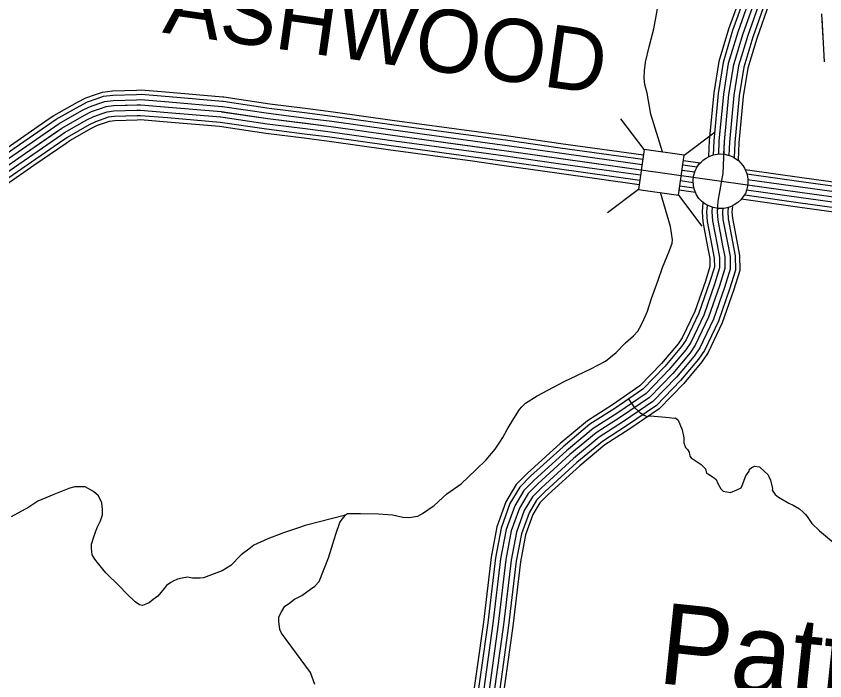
# Model space of a CAD drawing. Extents: x 1551132 to 1791609, y 378168 to 563823.
# Drawn here: x 1612504 to 1617256, y 454976 to 458882 of the extents above; entities that cross this region are included whole.
import ezdxf

# ---------------------------------------------------------------- set-up
doc = ezdxf.new("R2010")
doc.units = 0
for name, color, linetype in [('DESIGN - DRAINAGE - Bridges and Cross Drains Size Text', 7, 'Continuous'), ('DESIGN - ROW - Right-of-Way and Easement Labels', 7, 'Continuous'), ('DESIGN - TRANSPORTATION - Text', 7, 'Continuous'), ('DESIGN - UTILITIES - Cable (Underground) with Text', 7, 'Continuous'), ('SURVEY - CONTOURS - Index with Text', 7, 'Continuous'), ('SURVEY - DRAINAGE - Storm Sewer', 7, 'Continuous'), ('SURVEY - PROPERTY - Owners', 7, 'Continuous'), ('SURVEY - TRANSPORTATION - Roads', 7, 'Continuous'), ('SURVEY - VEGETATION - Features with Text', 7, 'Continuous')]:
    doc.layers.add(name, color=color, linetype=linetype)

msp = doc.modelspace()

# ---------------------------------------------------------------- linework, layer by layer
at = {"layer": 'DESIGN - TRANSPORTATION - Text'}
for points in [[(1616302.76, 458085.323), (1616233.503, 458307.354), (1616212.687, 458429.816), (1616197.162, 458480.084), (1616193.529, 458518.201), (1616195.946, 458560.261), (1616202.454, 458612.304), (1616223.345, 458702.273), (1616250.403, 458808.209), (1616282.102, 458980.238), (1616317.018, 459072.066), (1616343.626, 459131.917), (1616365.592, 459176.96), (1616372.225, 459191.744), (1616385.242, 459222.678), (1616385.192, 459289.813), (1616372.242, 459398.166), (1616311.81, 459704.09)], [(1614259.439, 454954.824), (1614234.106, 455025.234), (1614151.133, 455136.32), (1614064.236, 455255.465), (1614054.444, 455277.615), (1614046.911, 455325.792), (1614047.161, 455351.842), (1614063.469, 455381.735), (1614082.769, 455414.236), (1614103.96, 455429.411), (1614140.234, 455455.095), (1614182.475, 455476.704), (1614232.873, 455514.255), (1614259.914, 455533.256), (1614285.356, 455559.806), (1614338.754, 455699.543), (1614382.128, 455837.38), (1614406.828, 455907.274), (1614419.011, 455925.182), (1614431.202, 455939.641), (1614439.277, 455951.025), (1614451.369, 455958.917), (1614527.433, 455960.133), (1614633.473, 455957.033), (1614715.479, 455952.175), (1614775.378, 455937.525), (1614817.385, 455935.083), (1614837.434, 455938.883), (1614863.509, 455944.625), (1614891.683, 455960.367), (1614960.173, 456005.76), (1615034.905, 456075.128), (1615119.536, 456134.372), (1615204.393, 456215.666), (1615265.016, 456275.159), (1615319.648, 456336.727), (1615346.081, 456378.537), (1615364.364, 456406.404), (1615388.83, 456452.247), (1615427.496, 456517.982), (1615462.02, 456569.733), (1615474.895, 456587.292), (1615496.411, 456607.459), (1615564.884, 456650.835), (1615723.822, 456735.371), (1615876.636, 456807.94), (1615967.158, 456855.108), (1616029.699, 456906.567), (1616084.281, 456962.119), (1616131.596, 457004.262), (1616157.012, 457031.504), (1616167.187, 457049.438), (1616185.554, 457085.322), (1616214.195, 457149.157), (1616236.936, 457223.076), (1616276.01, 457330.895), (1616302.751, 457404.772), (1616343.75, 457504.55), (1616358.191, 457548.493), (1616360.383, 457568.51), (1616349.142, 457646.795), (1616289.552, 457846.142)], [(1616099.239, 456635.127), (1616132.629, 456586.467), (1616168.229, 456553.9), (1616194.028, 456537.5), (1616209.936, 456529.266), (1616231.994, 456532.974), (1616341.941, 456523.449), (1616369.907, 456519.057), (1616377.932, 456520.949), (1616393.782, 456508.699), (1616417.039, 456450.231), (1616426.439, 456403.98), (1616428.047, 456373.879), (1616437.714, 456347.678), (1616449.564, 456335.478), (1616459.363, 456319.302), (1616463.072, 456297.193), (1616470.946, 456287.06), (1616528.478, 456248.176), (1616554.153, 456221.75), (1616559.811, 456195.607), (1616571.769, 456191.432), (1616593.593, 456177.099), (1616607.468, 456166.882), (1616617.368, 456158.723), (1616627.093, 456136.531), (1616644.675, 456104.205), (1616658.5, 456089.98), (1616700.441, 456083.388), (1616738.673, 456098.913), (1616764.839, 456110.589), (1616769.023, 456124.564), (1616791.772, 456180.407), (1616810.147, 456208.225), (1616812.297, 456220.233), (1616826.438, 456230.067), (1616842.546, 456237.867), (1616872.512, 456233.442), (1616900.186, 456207), (1616919.961, 456188.674), (1616925.802, 456176.566), (1616935.527, 456154.373), (1616948.902, 456106.064), (1616946.768, 456096.063), (1616964.468, 456071.763), (1616984.267, 456055.446), (1617043.849, 456020.545), (1617069.707, 456008.161), (1617107.465, 455987.586), (1617129.214, 455967.235), (1617141.064, 455955.043), (1617150.88, 455940.876), (1617178.371, 455900.392), (1617223.845, 455857.657), (1617306.993, 455788.339)], [(1614438.869, 455950.45), (1614202.974, 455887.99), (1614162.517, 455874.239), (1614074.202, 455846.78), (1613983.838, 455811.321), (1613901.473, 455773.795), (1613871.274, 455749.944), (1613826.991, 455716.168), (1613766.509, 455654.433), (1613714.219, 455622.716), (1613605.788, 455581.365), (1613585.747, 455579.498), (1613565.714, 455579.64), (1613539.673, 455579.823), (1613511.732, 455585.448), (1613479.583, 455580.24), (1613451.5, 455574.423), (1613427.384, 455562.556), (1613413.318, 455554.639), (1613387.86, 455536.088), (1613373.027, 455518.821), (1613336.678, 455472.962), (1613308.512, 455453.103), (1613286.362, 455435.211), (1613247.363, 455418.227), (1613228.197, 455423.585), (1613204.256, 455439.794), (1613156.474, 455486.245), (1613106.717, 455536.722), (1613031.06, 455611.44), (1612987.328, 455663.883), (1612967.453, 455690.092), (1612951.595, 455716.268), (1612947.845, 455756.394), (1612947.979, 455778.453), (1612960.112, 455822.696), (1612981.078, 455876.622), (1612999.053, 455917.073), (1613011.027, 455951.524), (1613011.352, 455980.533), (1613007.611, 456022.668), (1612987.836, 456062.91), (1612957.954, 456089.186), (1612910.038, 456115.587), (1612884.005, 456115.762), (1612847.948, 456116.02), (1612813.832, 456106.228), (1612725.467, 456070.752), (1612631.07, 456031.309), (1612578.771, 455997.592), (1612474.24, 455940.165)]]:
    msp.add_lwpolyline(points, dxfattribs=at)
at = {"layer": 'DESIGN - UTILITIES - Cable (Underground) with Text'}
for p, q in [((1617236.012, 458895.728), (1617243.456, 458753.383)), ((1617237.337, 458870.161), (1617250.758, 458614.164))]:
    msp.add_line(p, q, dxfattribs=at)
at = {"layer": 'SURVEY - CONTOURS - Index with Text'}
for points in [[(1616761.266, 459006.189), (1616689.634, 458806.101), (1616632.819, 458616.721), (1616603.061, 458432.116), (1616576.92, 458150.892), (1616572.645, 458057.448)], [(1616845.822, 458982.13), (1616772.991, 458778.692), (1616718.492, 458597.054), (1616690.126, 458421.066), (1616664.451, 458144.825), (1616656.018, 457960.545), (1616627.785, 457794.583), (1616622.96, 457732.514), (1616626.344, 457684.363), (1616652.568, 457543.709), (1616667.601, 457467.341), (1616668.709, 457399.181), (1616637.31, 457297.395), (1616572.761, 457113.881), (1616494.413, 456948.602), (1616463.747, 456902.926), (1616361.924, 456782.056), (1616225.769, 456641.611), (1616055.856, 456525.682), (1615912.31, 456433.447), (1615758.271, 456305.277), (1615569.584, 456133.48), (1615512.702, 456076.137), (1615461.462, 455990.651), (1615413.604, 455857.023), (1615381.33, 455689.11), (1615336.256, 455308.909), (1615260.99, 454766.786)], [(1616786.057, 458999.139), (1616714.075, 458798.067), (1616657.935, 458610.954), (1616628.586, 458428.874), (1616602.586, 458149.117), (1616598.794, 458066.323)], [(1616815.94, 458990.631), (1616743.533, 458788.375), (1616688.209, 458604.004), (1616659.36, 458424.974), (1616633.519, 458146.967), (1616630.06, 458071.39)], [(1616845.822, 458982.13), (1616772.991, 458778.692), (1616718.492, 458597.054), (1616690.126, 458421.066), (1616664.451, 458144.825), (1616661.076, 458071.098)], [(1616875.705, 458973.63), (1616802.448, 458769.008), (1616748.775, 458590.103), (1616720.892, 458417.157), (1616695.384, 458142.683), (1616691.776, 458063.873)], [(1616905.588, 458965.122), (1616831.906, 458759.316), (1616779.049, 458583.153), (1616751.666, 458413.257), (1616726.316, 458140.533), (1616722.25, 458051.606)], [(1616929.412, 458958.346), (1616855.397, 458751.599), (1616803.19, 458577.611), (1616776.199, 458410.14), (1616750.983, 458138.825), (1616746.291, 458036.272)], [(1616539.321, 457788.374), (1616535.004, 457732.839), (1616539.196, 457673.213), (1616566.42, 457527.201), (1616580.028, 457458.082), (1616580.778, 457411.706), (1616553.995, 457324.887), (1616491.538, 457147.316), (1616417.948, 456992.078), (1616393.59, 456955.786), (1616296.817, 456840.916), (1616168.987, 456709.054), (1616007.424, 456598.826), (1615860.352, 456504.332), (1615700.664, 456371.453), (1615508.886, 456196.84), (1615442.937, 456130.363), (1615381.788, 456028.352), (1615328.748, 455880.232), (1615294.599, 455702.569), (1615249.258, 455320.109), (1615174.509, 454781.736)], [(1616563.753, 457770.79), (1616560.795, 457732.748), (1616564.745, 457676.479), (1616591.678, 457532.042), (1616605.702, 457460.799), (1616606.56, 457408.031), (1616578.419, 457316.828), (1616515.354, 457137.515), (1616440.364, 456979.328), (1616414.156, 456940.293), (1616315.9, 456823.657), (1616185.637, 456689.287), (1616021.624, 456577.384), (1615875.585, 456483.548), (1615717.556, 456352.053), (1615526.677, 456178.265), (1615463.395, 456114.463), (1615405.146, 456017.302), (1615353.622, 455873.423), (1615320.023, 455698.627), (1615274.757, 455316.825), (1615199.867, 454777.353)], [(1616593.944, 457759.257), (1616591.878, 457732.631), (1616595.544, 457680.421), (1616622.119, 457537.876), (1616636.651, 457464.066), (1616637.635, 457403.606), (1616607.869, 457307.112), (1616544.053, 457125.698), (1616467.388, 456963.969), (1616438.947, 456921.61), (1616338.916, 456802.857), (1616205.703, 456665.445), (1616038.74, 456551.533), (1615893.952, 456458.497), (1615737.914, 456328.669), (1615548.135, 456155.873), (1615488.044, 456095.304), (1615433.304, 456003.977), (1615383.613, 455865.223), (1615350.681, 455693.869), (1615305.506, 455312.867), (1615230.425, 454772.07)], [(1616624.544, 457752.898), (1616622.96, 457732.514), (1616626.344, 457684.363), (1616652.568, 457543.709), (1616667.601, 457467.341), (1616668.709, 457399.181), (1616637.31, 457297.395), (1616572.761, 457113.881), (1616494.413, 456948.602), (1616463.747, 456902.926), (1616361.924, 456782.056), (1616225.769, 456641.611), (1616055.856, 456525.682), (1615912.31, 456433.447), (1615758.271, 456305.277), (1615569.584, 456133.48), (1615512.702, 456076.137), (1615461.462, 455990.651), (1615413.604, 455857.023), (1615381.33, 455689.11), (1615336.256, 455308.909), (1615260.99, 454766.786)], [(1616655.576, 457752.09), (1616654.043, 457732.398), (1616657.143, 457688.305), (1616683.017, 457549.543), (1616698.55, 457470.616), (1616699.783, 457394.756), (1616666.751, 457287.678), (1616601.469, 457102.064), (1616521.437, 456933.235), (1616488.546, 456884.242), (1616384.932, 456761.255), (1616245.835, 456617.777), (1616072.972, 456499.832), (1615930.667, 456408.396), (1615778.629, 456281.884), (1615591.034, 456111.088), (1615537.36, 456056.97), (1615489.619, 455977.326), (1615443.595, 455848.823), (1615411.979, 455684.352), (1615367.005, 455304.95), (1615291.556, 454761.503)], [(1616687.075, 457757.423), (1616685.125, 457732.281), (1616687.942, 457692.247), (1616713.458, 457555.376), (1616729.499, 457473.883), (1616730.858, 457390.33), (1616696.2, 457277.961), (1616630.168, 457090.248), (1616548.462, 456917.876), (1616513.337, 456865.558), (1616407.948, 456740.455), (1616265.901, 456593.934), (1616090.089, 456473.981), (1615949.034, 456383.345), (1615798.987, 456258.5), (1615612.491, 456088.696), (1615562.009, 456037.811), (1615517.777, 455964.001), (1615473.586, 455840.623), (1615442.637, 455679.593), (1615397.754, 455300.992), (1615322.114, 454756.219)], [(1616712.342, 457763.423), (1616709.908, 457732.189), (1616712.5, 457695.388), (1616737.732, 457560.035), (1616754.182, 457476.491), (1616755.64, 457386.797), (1616719.674, 457270.211), (1616653.059, 457080.831), (1616570.003, 456905.626), (1616533.104, 456850.666), (1616426.289, 456723.871), (1616281.909, 456574.934), (1616103.738, 456453.372), (1615963.675, 456363.37), (1615815.22, 456239.85), (1615629.591, 456070.845), (1615581.667, 456022.527), (1615540.226, 455953.384), (1615497.494, 455834.081), (1615467.078, 455675.802), (1615422.262, 455297.842), (1615346.488, 454752.011)]]:
    msp.add_lwpolyline(points, dxfattribs=at)
at = {"layer": 'SURVEY - DRAINAGE - Storm Sewer'}
for p, q in [((1616194.056, 458098.034), (1616057.368, 458279.423)), ((1616429.349, 458064.974), (1616610.738, 458201.67)), ((1616160.995, 457862.758), (1615979.607, 457726.053)), ((1616396.238, 457829.689), (1616532.943, 457648.309))]:
    msp.add_line(p, q, dxfattribs=at)
msp.add_lwpolyline([(1616160.995, 457862.758), (1616396.288, 457829.689), (1616429.349, 458064.974), (1616194.056, 458098.034)], close=True, dxfattribs=at)
at = {"layer": 'SURVEY - PROPERTY - Owners'}
msp.add_lwpolyline([(1612394.268, 457963.051), (1612559.423, 458078.021), (1612772.893, 458224.675), (1612905.69, 458299.802), (1612947.93, 458321.519), (1613000.154, 458339.145), (1613032.295, 458350.912), (1613076.419, 458356.578), (1613236.74, 458361.304), (1613398.928, 458347.97), (1613709.279, 458321.411), (1613983.456, 458281.119), (1614355.764, 458234.009), (1614702.014, 458185.117), (1615384.523, 458091.406), (1616649.376, 457913.361)], dxfattribs=at)
at = {"layer": 'SURVEY - TRANSPORTATION - Roads'}
for points in [[(1612699.053, 458280.376), (1612726.385, 458299.143), (1612864.024, 458377.012), (1612913.664, 458402.53), (1612971.046, 458421.905), (1613011.371, 458436.664), (1613069.527, 458444.131), (1613210.533, 458448.281)], [(1613210.499, 458448.281), (1613239.04, 458449.131), (1613406.261, 458435.381), (1613719.421, 458408.58), (1613724.162, 458407.88)], [(1612713.611, 458259.176), (1612740.018, 458277.309), (1612876.24, 458354.378), (1612923.706, 458378.779), (1612979.58, 458397.638), (1613017.504, 458411.521), (1613071.544, 458418.463), (1613211.291, 458422.58)], [(1612731.16, 458233.617), (1612756.451, 458250.992), (1612890.965, 458327.086), (1612935.822, 458350.153), (1612989.871, 458368.395), (1613024.903, 458381.221), (1613073.986, 458387.521), (1613212.207, 458391.588)], [(1613211.266, 458422.58), (1613238.365, 458423.38), (1613404.111, 458409.755), (1613716.446, 458383.029), (1613720.412, 458382.438)], [(1613212.182, 458391.588), (1613237.557, 458392.346), (1613401.52, 458378.863), (1613712.862, 458352.22), (1613715.896, 458351.77)], [(1613724.104, 458407.888), (1613995.339, 458368.029), (1614217.65, 458339.904)], [(1612394.268, 457963.051), (1612559.423, 458078.021), (1612772.893, 458224.675), (1612905.69, 458299.802), (1612947.93, 458321.519), (1613000.154, 458339.145), (1613032.295, 458350.912), (1613076.419, 458356.578), (1613236.74, 458361.304), (1613398.928, 458347.97), (1613709.279, 458321.411), (1613983.456, 458281.119), (1614355.764, 458234.009), (1614702.014, 458185.117), (1615384.523, 458091.406), (1616649.376, 457913.361)], [(1612748.71, 458208.066), (1612772.893, 458224.675), (1612905.69, 458299.802), (1612947.93, 458321.519), (1613000.154, 458339.145), (1613032.295, 458350.912), (1613076.419, 458356.578), (1613213.116, 458360.604)], [(1613213.099, 458360.604), (1613236.74, 458361.304), (1613398.928, 458347.97), (1613709.279, 458321.411), (1613711.371, 458321.103)], [(1613715.862, 458351.77), (1613987.656, 458311.836), (1614210.534, 458283.636)], [(1613720.37, 458382.446), (1613991.856, 458342.554), (1614214.426, 458314.386)], [(1612766.259, 458182.515), (1612789.334, 458198.357), (1612920.414, 458272.518), (1612960.038, 458292.885), (1613010.437, 458309.894), (1613039.686, 458320.602), (1613078.852, 458325.636), (1613214.024, 458329.619)], [(1612783.809, 458156.956), (1612805.767, 458172.04), (1612935.139, 458245.225), (1612972.155, 458264.259), (1613020.729, 458280.651), (1613047.086, 458290.302), (1613081.294, 458294.693), (1613214.941, 458298.627)], [(1613214.016, 458329.619), (1613235.924, 458330.261), (1613396.336, 458317.078), (1613705.696, 458290.602), (1613706.846, 458290.435)], [(1613214.932, 458298.627), (1613235.115, 458299.227), (1613393.745, 458286.185), (1613702.113, 458259.793), (1613702.329, 458259.768)], [(1613711.354, 458321.103), (1613983.456, 458281.119), (1614206.642, 458252.876)], [(1614214.409, 458314.395), (1614363.989, 458295.461), (1614710.655, 458246.51)], [(1614217.642, 458339.912), (1614367.405, 458320.953), (1614714.255, 458271.977)], [(1612286.412, 457991.943), (1612342.936, 458034.195), (1612509.532, 458150.173), (1612699.061, 458280.376)], [(1612301.812, 457971.343), (1612357.986, 458013.336), (1612524.157, 458129.014), (1612713.619, 458259.176)], [(1612797.8, 458136.581), (1612818.875, 458151.056), (1612946.88, 458223.467), (1612981.804, 458241.425), (1613028.928, 458257.334), (1613052.978, 458266.134), (1613083.235, 458270.026), (1613215.666, 458273.926)], [(1613215.666, 458273.926), (1613234.465, 458274.476), (1613391.678, 458261.551), (1613699.246, 458235.234)], [(1613702.338, 458259.76), (1613975.056, 458219.684), (1614198.859, 458191.366)], [(1613706.846, 458290.435), (1613979.256, 458250.401), (1614202.751, 458222.117)], [(1614206.626, 458252.885), (1614355.764, 458234.009), (1614701.989, 458185.117)], [(1614210.517, 458283.644), (1614359.88, 458264.735), (1614706.322, 458215.809)], [(1614710.406, 458246.552), (1615205.744, 458178.533)], [(1614713.905, 458272.027), (1615209.244, 458204.009)], [(1612320.37, 457946.517), (1612376.127, 457988.193), (1612541.79, 458103.521), (1612731.177, 458233.625)], [(1612338.928, 457921.683), (1612394.268, 457963.051), (1612559.423, 458078.021), (1612748.727, 458208.074)], [(1613698.746, 458235.309), (1613971.706, 458195.191), (1614195.759, 458166.841)], [(1614202.734, 458222.126), (1614351.647, 458203.284), (1614697.656, 458154.424)], [(1614706.189, 458215.834), (1615201.527, 458147.816)], [(1615209.227, 458204.017), (1615396.606, 458178.292), (1615704.715, 458134.916)], [(1612357.486, 457896.849), (1612412.409, 457937.909), (1612577.055, 458052.52), (1612766.276, 458182.524)], [(1612376.043, 457872.024), (1612430.551, 457912.766), (1612594.688, 458027.028), (1612783.834, 458156.973)], [(1614195.734, 458166.849), (1614344.256, 458148.057), (1614689.864, 458099.248)], [(1614198.842, 458191.375), (1614347.539, 458172.558), (1614693.322, 458123.723)], [(1614697.756, 458154.416), (1615193.094, 458086.398)], [(1614701.972, 458185.125), (1614702.014, 458185.117), (1615197.311, 458117.107)], [(1615205.727, 458178.542), (1615393.064, 458152.816), (1615701.132, 458109.449)], [(1612390.843, 457852.223), (1612445.008, 457892.716), (1612608.746, 458006.694), (1612797.825, 458136.598)], [(1614693.539, 458123.698), (1615188.877, 458055.68)], [(1615197.294, 458117.115), (1615384.523, 458091.406), (1615692.491, 458048.055)], [(1615201.511, 458147.824), (1615388.789, 458122.115), (1615696.816, 458078.756)], [(1615701.115, 458109.449), (1616186.071, 458041.189)], [(1615704.699, 458134.916), (1616189.654, 458066.656)], [(1614690.173, 458099.214), (1615185.511, 458031.196)], [(1615188.861, 458055.689), (1615375.981, 458029.996), (1615683.849, 457986.662)], [(1615193.077, 458086.406), (1615380.256, 458060.697), (1615688.166, 458017.354)], [(1615696.799, 458078.756), (1616181.762, 458010.488)], [(1615185.494, 458031.205), (1615372.581, 458005.512), (1615680.408, 457962.186)], [(1615688.149, 458017.354), (1616173.129, 457949.086)], [(1615692.474, 458048.055), (1616177.438, 457979.787)], [(1616421.349, 458008.071), (1616504.438, 457996.371)], [(1616424.932, 458033.539), (1616523.413, 458019.672)], [(1615680.391, 457962.186), (1616165.371, 457893.918)], [(1615683.832, 457986.662), (1616168.813, 457918.394)], [(1616417.04, 457977.379), (1616491.122, 457966.945)], [(1616787.523, 457981.488), (1617133.715, 457932.761), (1618015.919, 457811.442), (1619100.094, 457670.481), (1620163.335, 457541.595), (1620844.094, 457447.876), (1621868.287, 457317.415), (1622302.452, 457264.347)], [(1616408.415, 457915.969), (1616482.197, 457905.585)], [(1616412.724, 457946.678), (1616483.205, 457936.753)], [(1616649.376, 457913.361), (1617121.765, 457846.868), (1618004.42, 457725.49), (1619089.286, 457584.437), (1620152.202, 457455.593), (1620832.703, 457361.907), (1621857.545, 457231.363), (1622291.935, 457178.27)], [(1616796.748, 457955.229), (1617130.307, 457908.278), (1618012.636, 457786.942), (1619097.01, 457645.955), (1620160.16, 457517.086), (1620840.844, 457423.375), (1621865.22, 457292.889), (1622299.46, 457239.813)], [(1616801.531, 457923.253), (1617126.04, 457877.577), (1618008.528, 457756.216), (1619093.152, 457615.196), (1620156.186, 457486.335), (1620836.778, 457392.641), (1621861.387, 457262.122), (1622295.693, 457209.046)], [(1616404.099, 457885.285), (1616486.43, 457873.693)], [(1616801.673, 457891.927), (1617121.765, 457846.868), (1618004.42, 457725.49), (1619089.286, 457584.437), (1620152.202, 457455.593), (1620832.703, 457361.907), (1621857.545, 457231.363), (1622291.935, 457178.27)], [(1616400.657, 457860.801), (1616495.555, 457847.442)], [(1616786.007, 457831.517), (1617113.224, 457785.458), (1617996.203, 457664.038), (1619081.561, 457522.919), (1620144.244, 457394.099), (1620824.561, 457300.439), (1621849.871, 457169.836), (1622284.41, 457116.727)], [(1616795.248, 457861.518), (1617117.49, 457816.158), (1618000.311, 457694.764), (1619085.419, 457553.678), (1620148.219, 457424.85), (1620828.628, 457331.173), (1621853.704, 457200.604), (1622288.177, 457147.494)], [(1616765.899, 457808.375), (1617109.674, 457759.982), (1617992.786, 457638.546), (1619078.352, 457497.401), (1620140.944, 457368.599), (1620821.178, 457274.947), (1621846.687, 457144.319), (1622281.294, 457091.201)]]:
    msp.add_lwpolyline(points, dxfattribs=at)
at = {"layer": 'SURVEY - VEGETATION - Features with Text'}
msp.add_lwpolyline([(1616517.746, 458014.005), (1616528.646, 458024.847), (1616542.671, 458037.897), (1616558.862, 458048.297), (1616576.995, 458058.081), (1616600.161, 458067.023), (1616622.369, 458070.84), (1616640.243, 458072.473), (1616667.343, 458070.656), (1616686.117, 458066.365), (1616701.225, 458060.731), (1616718.967, 458052.764), (1616733.458, 458044.481), (1616748.833, 458033.222), (1616762.982, 458019.205), (1616773.982, 458004.221), (1616783.157, 457988.096), (1616792.373, 457971.929), (1616798.631, 457951.137), (1616802.623, 457923.878), (1616802.956, 457904.694), (1616800.915, 457883.268), (1616794.973, 457860.501), (1616789.073, 457840.467), (1616776.64, 457821.767), (1616761.524, 457802.883), (1616743.782, 457788.007), (1616722.05, 457772.707), (1616702.067, 457762.59), (1616682.592, 457756.532), (1616661.501, 457752.248), (1616628.902, 457751.898), (1616600.286, 457757.34), (1616574.953, 457766.932), (1616551.004, 457779.799), (1616531.021, 457795.474), (1616515.43, 457811.35), (1616502.263, 457831.717), (1616490.388, 457861.918), (1616483.414, 457883.276), (1616482.439, 457916.569), (1616483.555, 457942.995), (1616493.488, 457974.279), (1616504.597, 457995.954)], close=True, dxfattribs=at)

# ---------------------------------------------------------------- texts
at = {"layer": 'DESIGN - DRAINAGE - Bridges and Cross Drains Size Text'}
msp.add_text('Patterson', height=474.989, rotation=354.017297, dxfattribs=at).set_placement((1616266.415, 454963.774))
at = {"layer": 'DESIGN - ROW - Right-of-Way and Easement Labels'}
msp.add_text('ASHWOOD', height=369.9916, rotation=351.962672, dxfattribs=at).set_placement((1613360.146, 458786.356))

doc.saveas('drawing.dxf')
